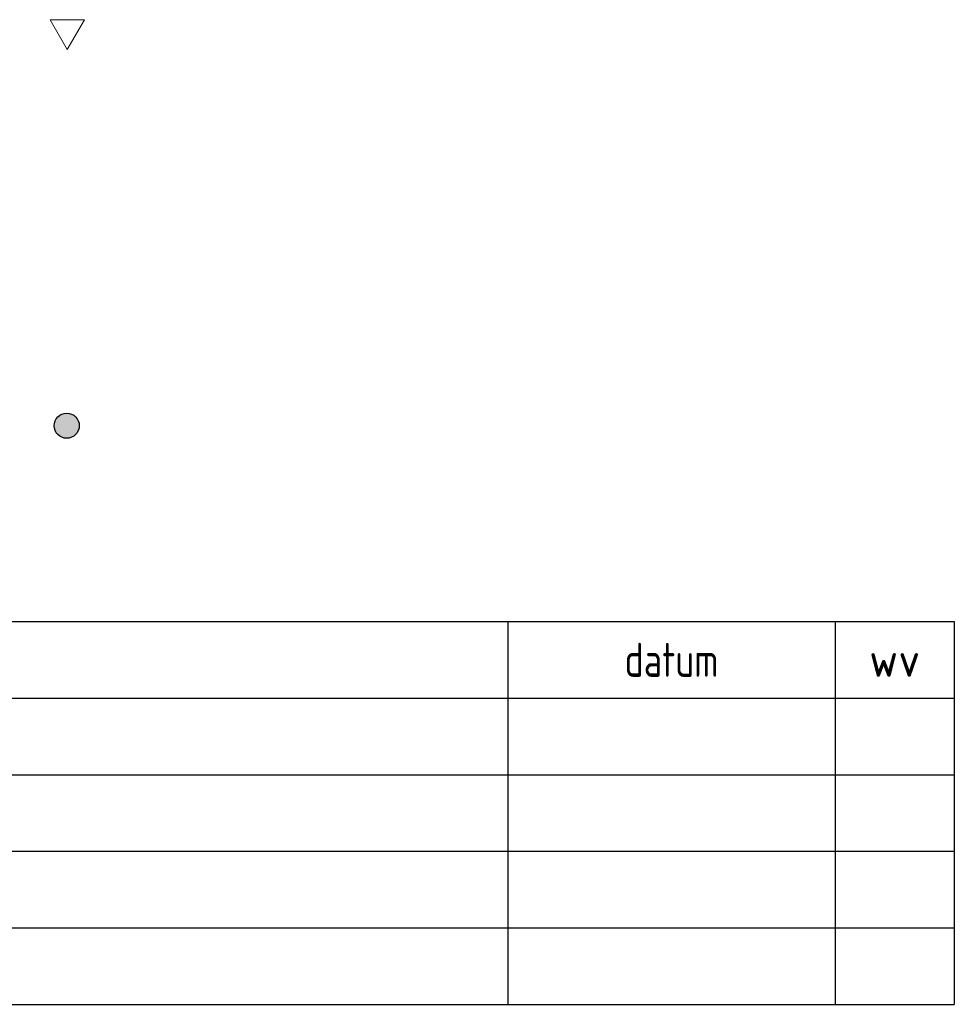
# Paper-space layout 'A0' of a CAD drawing. Header units: metres. Extents: x 0 to 1300, y 0 to 841.
# Tile 1054 of 1056: x 1190 to 1300, y 74 to 189. Entities that reach past the tile are written whole.
import ezdxf

# ---------------------------------------------------------------- set-up
doc = ezdxf.new("R2010")
doc.units = ezdxf.units.M
doc.layers.add('X-XX-AL-TEKENBLAD_SITUATIE-G', color=7, linetype='Continuous', lineweight=18)
doc.layers.add('X-XX-AL-TEKENBLAD_TITELBLOK-G', color=7, linetype='Continuous', lineweight=25)
doc.styles.add('BUROTEXT', font='arial.ttf')
doc.styles.add('Isocp', font='isocp.shx', dxfattribs={"width": 0.8, "height": 0.75})

# ---------------------------------------------------------------- blocks, each defined once
blk = doc.blocks.new('*T20')
at = {"layer": 'X-XX-AL-TEKENBLAD_TITELBLOK-G', "color": 0, "linetype": 'ByBlock', "lineweight": -2, "transparency": 16777216}
for p, q in [((0, 0), (242.2, 0)), ((0, 0), (0, -45)), ((8, 0), (8, -45)), ((189.76, 0), (189.76, -45)), ((228.2, 0), (228.2, -45)), ((242.2, 0), (242.2, -45)), ((0, -9), (242.2, -9)), ((0, -18), (242.2, -18)), ((0, -27), (242.2, -27)), ((0, -36), (242.2, -36)), ((0, -45), (242.2, -45))]:
    blk.add_line(p, q, dxfattribs=at)
at = {"layer": 'X-XX-AL-TEKENBLAD_TITELBLOK-G', "color": 0, "transparency": 16777216, "char_height": 4, "attachment_point": 5}
for s, insert, width, style in [('{\\fNLCS-ISO|b0|i0|c0|p34;omschrijving}', (98.88, -4.5), 178.7625, 'Isocp'), ('{\\fNLCS-ISO|b0|i0|c0|p34;datum}', (208.98, -4.5), 35.4375, 'Isocp'), ('{\\fNLCS-ISO|b0|i0|c0|p34;L }', (4, -4.5), 5, 'Isocp'), ('{\\fNLCS-ISO|b0|i0|c0|p34;wv}', (235.2, -4.5), 11, 'BUROTEXT')]:
    blk.add_mtext(s, dxfattribs=dict(at, insert=insert, width=width, style=style))
blk = doc.blocks.new('*U23')
at = {"layer": 'X-XX-AL-TEKENBLAD_SITUATIE-G'}
blk.add_lwpolyline([(202.03, 59.58), (204.05, 56.08), (206.07, 59.58)], close=True, dxfattribs=at)

psp = doc.layouts.new('A0')

# ---------------------------------------------------------------- hatches: boundary and pattern name
at = {"layer": 'X-XX-AL-TEKENBLAD_TITELBLOK-G', "true_color": 0xff0f0f}
h = psp.add_hatch(color=1, dxfattribs=at)
h.dxf.hatch_style = 1
edge = h.paths.add_edge_path()
edge.add_arc((1195.81, 141.62), 1.48, 0, 360)

# ---------------------------------------------------------------- linework, layer by layer
at = {"layer": 'X-XX-AL-TEKENBLAD_TITELBLOK-G'}
psp.add_circle((1195.81, 141.62), 1.48, dxfattribs=at)

# ---------------------------------------------------------------- block references
psp.add_blockref('*T20', (1057.9, 118.6))
at = {"layer": 'X-XX-AL-TEKENBLAD_SITUATIE-G'}
psp.add_blockref('*U23', (991.83, 129.77), dxfattribs=at)

doc.saveas('drawing.dxf')
